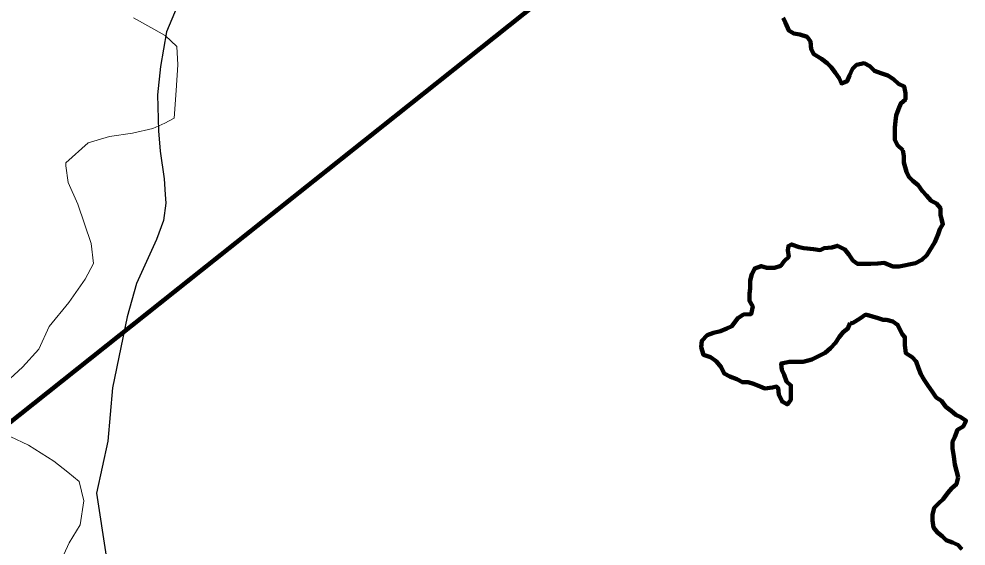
# Model space of a CAD drawing. Extents: x 553962 to 842807, y 8883888 to 9032388.
# Drawn here: x 753949 to 762300, y 8932900 to 8937544 of the extents above; entities that cross this region are included whole.
import ezdxf

# ---------------------------------------------------------------- set-up
doc = ezdxf.new("R2010")
doc.units = 0
doc.header["$LTSCALE"] = 150
for name, color, linetype, lineweight in [('12', 7, 'Continuous', 25), ('14', 7, 'Continuous', 13), ('24', 7, 'Continuous', 25), ('9', 7, 'Continuous', 90)]:
    doc.layers.add(name, color=color, linetype=linetype, lineweight=lineweight)

msp = doc.modelspace()

# ---------------------------------------------------------------- linework, layer by layer
at = {"layer": '12'}
msp.add_lwpolyline([(755501.4, 8938025.4), (755249.6, 8937429.8), (755197.5, 8937124.3), (755171.1, 8936874.7), (755180.2, 8936558.9), (755194.8, 8936380.6), (755229.6, 8936136), (755239.2, 8935998.4), (755244.1, 8935922), (755223.1, 8935769.2), (755161.4, 8935601.2), (754986.7, 8935214.4), (754904.1, 8934919.1), (754774.5, 8934292.8), (754732, 8933824.2), (754633.5, 8933365.9), (754718.1, 8932810.5)], dxfattribs=at)
at = {"layer": '14'}
for points in [[(753980.4, 8934477.6), (754123.7, 8934635.3), (754216.1, 8934833.8), (754390.1, 8935047.4), (754533.5, 8935250.9), (754605.3, 8935388.3), (754585.6, 8935566.6), (754469.7, 8935913.2), (754383.8, 8936101.9), (754363.9, 8936249.7), (754364, 8936275.1), (754558.3, 8936453.1), (754747, 8936508.7), (754950.8, 8936538.9), (755129.3, 8936579.4), (755236.5, 8936625), (755318.1, 8936670.7), (755334.3, 8936915.2), (755350.4, 8937139.3), (755340.8, 8937302.3), (755239.3, 8937399.3), (754959.7, 8937552.6)], [(753796.4, 8934304.8), (753980.4, 8934477.6)], [(753777.2, 8931859.6), (754053.9, 8932302.3), (754095, 8932393.9), (754243.5, 8932602.5), (754346.2, 8932826.4), (754392.5, 8932928.2), (754489.8, 8933086), (754521.2, 8933299.9), (754481.1, 8933468.1), (754379.5, 8933549.8), (754257.6, 8933646.8), (754033.9, 8933789.8), (753871.2, 8933866.5)]]:
    msp.add_lwpolyline(points, dxfattribs=at)
at = {"layer": '24', "lineweight": 53}
for points in [[(760686.2, 8937555.5), (760706.2, 8937509.5), (760736.3, 8937443.1), (760781.9, 8937417.3), (760832.7, 8937406.8), (760898.7, 8937386), (760928.9, 8937345.1), (760933.5, 8937278.8), (760958.6, 8937232.8), (761024.5, 8937191.7), (761075.1, 8937155.7), (761110.4, 8937119.8), (761145.7, 8937073.7), (761181, 8937022.6), (761201, 8936976.6), (761252, 8936996.6), (761272.7, 8937047.4), (761298.5, 8937103.3), (761334.4, 8937138.7), (761400.6, 8937153.6), (761451.3, 8937127.8), (761491.7, 8937086.8), (761547.5, 8937066.1), (761608.4, 8937045.3), (761659, 8937014.4), (761704.5, 8936973.4), (761755.2, 8936947.6), (761765, 8936891.5), (761764.6, 8936835.4), (761723.7, 8936800), (761703, 8936749.2), (761682.2, 8936693.3), (761676.8, 8936642.4), (761671.3, 8936586.4), (761671, 8936535.5), (761670.6, 8936479.5), (761695.7, 8936433.5), (761741.2, 8936387.3)], [(761741.2, 8936387.3), (761751, 8936336.3), (761750.6, 8936280.3), (761775.5, 8936198.6), (761795.5, 8936152.7), (761830.9, 8936116.8), (761876.4, 8936080.8), (761911.7, 8936029.7), (761952.1, 8935988.7), (761992.4, 8935942.6), (762038, 8935916.8), (762073.3, 8935875.8), (762073, 8935819.8), (762081.2, 8935792.2), (762095.5, 8935735.1), (762067, 8935692.3), (762052.7, 8935649.5), (762024.2, 8935578.2), (761953, 8935464), (761910.2, 8935421.2), (761853.2, 8935392.7), (761710.7, 8935364.1), (761653.7, 8935364.1), (761576.7, 8935395.1), (761520.7, 8935390.3), (761459.6, 8935385.6), (761408.8, 8935386), (761342.7, 8935386.4), (761302.2, 8935417.2), (761266.9, 8935468.4), (761231.7, 8935514.4), (761165.7, 8935545.4), (761114.8, 8935530.5), (761048.6, 8935525.8), (761013.4, 8935507.2), (760954.7, 8935515.6), (760870.7, 8935524)], [(760870.7, 8935524), (760828.8, 8935532.4), (760761.6, 8935557.6), (760733.4, 8935543.1), (760728.1, 8935507.2), (760736.5, 8935448.4), (760696.9, 8935410.9), (760666.1, 8935370.4), (760610, 8935350.3), (760543.9, 8935350.8), (760493.1, 8935366.4), (760437.1, 8935346.4), (760411.3, 8935295.6), (760395.6, 8935239.7), (760395.2, 8935173.4), (760389.7, 8935122.5), (760389.3, 8935061.4), (760419.5, 8935010.3), (760403.8, 8934944.2), (760337.6, 8934939.5), (760286.5, 8934909.2), (760235.2, 8934838.3), (760189.3, 8934818.2), (760133.2, 8934793.1), (760072, 8934778.2), (760015.9, 8934758.2), (759969.8, 8934707.5), (759964.3, 8934651.5), (759984.2, 8934585.2), (760045.1, 8934564.4), (760095.7, 8934528.4), (760141.2, 8934477.2), (760166.2, 8934421), (760216.9, 8934395.2), (760277.7, 8934369.4), (760328.4, 8934343.6), (760379.3, 8934343.2), (760425.9, 8934330.8), (760484.7, 8934305.6), (760526.6, 8934288.8), (760593.8, 8934297.2), (760627.3, 8934305.6), (760643.4, 8934290.6), (760648.1, 8934234.5), (760678.2, 8934173.2), (760723.8, 8934147.5), (760754.6, 8934188), (760755, 8934249.1), (760755.5, 8934315.4), (760715, 8934351.3), (760695.1, 8934407.4), (760675, 8934453.4), (760670.3, 8934509.5), (760741.7, 8934524.3), (760797.6, 8934523.9), (760863.7, 8934523.5), (760940.1, 8934543.4), (761011.6, 8934578.6), (761057.5, 8934603.8), (761103.6, 8934644.2), (761149.7, 8934689.8), (761180.6, 8934740.5), (761216.5, 8934786.1), (761257.4, 8934816.4), (761278.1, 8934867.2)], [(761278.1, 8934867.2), (761297.4, 8934864.8), (761368.7, 8934907.6), (761411.4, 8934936.1), (761425.7, 8934936.1), (761525.4, 8934907.6), (761568.2, 8934893.3), (761596.7, 8934893.3), (761653.7, 8934879.1), (761696.5, 8934850.5), (761739.2, 8934764.9), (761760.4, 8934741.9), (761759.9, 8934670.6), (761769.6, 8934599.2), (761825.3, 8934563.2), (761860.6, 8934527.3), (761880.6, 8934466.1), (761900.6, 8934415), (761930.7, 8934363.8), (761966, 8934312.7), (762001.2, 8934261.5), (762036.5, 8934210.4), (762082, 8934179.5), (762122.4, 8934128.3), (762167.9, 8934092.4), (762208.3, 8934056.4), (762254, 8934035.8), (762299.5, 8934004.9), (762273.8, 8933954.1), (762222.7, 8933923.9), (762201.9, 8933862.9), (762181.3, 8933817.2), (762180.9, 8933761.2), (762190.6, 8933689.8), (762200.2, 8933618.4), (762215.1, 8933562.3), (762230, 8933506.2)], [(762230, 8933506.2), (762214.3, 8933445.1), (762173.4, 8933409.7), (762137.5, 8933369.2), (762096.4, 8933313.4), (762060.6, 8933278), (762019.6, 8933237.5), (762003.9, 8933176.5), (762003.6, 8933125.6), (762013.3, 8933064.4), (762048.6, 8933018.3), (762089.1, 8932987.5), (762124.5, 8932951.6), (762180.3, 8932930.9), (762225.9, 8932910.2), (762261.2, 8932874.3)]]:
    msp.add_lwpolyline(points, dxfattribs=at)
at = {"layer": '9'}
msp.add_line((742465.8, 8924928.2), (760739.9, 8939450.1), dxfattribs=at)
for points in [[(760739.9, 8939450.1), (742465.8, 8924928.2), (740378.1, 8923196.1), (741055, 8921600.7)], [(760686.2, 8937555.5), (760706.2, 8937509.5), (760736.3, 8937443.1), (760781.9, 8937417.3), (760832.7, 8937406.8), (760898.7, 8937386), (760928.9, 8937345.1), (760933.5, 8937278.8), (760958.6, 8937232.8), (761024.5, 8937191.7), (761075.1, 8937155.7), (761110.4, 8937119.8), (761145.7, 8937073.7), (761181, 8937022.6), (761201, 8936976.6), (761252, 8936996.6), (761272.7, 8937047.4), (761298.5, 8937103.3), (761334.4, 8937138.7), (761400.6, 8937153.6), (761451.3, 8937127.8), (761491.7, 8937086.8), (761547.5, 8937066.1), (761608.4, 8937045.3), (761659, 8937014.4), (761704.5, 8936973.4), (761755.2, 8936947.6), (761765, 8936891.5), (761764.6, 8936835.4), (761723.7, 8936800), (761703, 8936749.2), (761682.2, 8936693.3), (761676.8, 8936642.4), (761671.3, 8936586.4), (761671, 8936535.5), (761670.6, 8936479.5), (761695.7, 8936433.5), (761741.2, 8936387.3)], [(761741.2, 8936387.3), (761695.7, 8936433.5), (761670.6, 8936479.5), (761671, 8936535.5), (761671.3, 8936586.4), (761676.8, 8936642.4), (761682.2, 8936693.3), (761703, 8936749.2), (761723.7, 8936800), (761764.6, 8936835.4), (761765, 8936891.5), (761755.2, 8936947.6), (761704.5, 8936973.4), (761659, 8937014.4), (761608.4, 8937045.3), (761547.5, 8937066.1), (761491.7, 8937086.8), (761451.3, 8937127.8), (761400.6, 8937153.6), (761334.4, 8937138.7), (761298.5, 8937103.3), (761272.7, 8937047.4), (761252, 8936996.6), (761201, 8936976.6), (761181, 8937022.6), (761145.7, 8937073.7), (761110.4, 8937119.8), (761075.1, 8937155.7), (761024.5, 8937191.7), (760958.6, 8937232.8), (760933.5, 8937278.8), (760928.9, 8937345.1), (760898.7, 8937386), (760832.7, 8937406.8), (760781.9, 8937417.3), (760736.3, 8937443.1), (760706.2, 8937509.5), (760686.2, 8937555.5)], [(761741.2, 8936387.3), (761695.7, 8936433.5), (761670.6, 8936479.5), (761671, 8936535.5), (761671.3, 8936586.4), (761676.8, 8936642.4), (761682.2, 8936693.3), (761703, 8936749.2), (761723.7, 8936800), (761764.6, 8936835.4), (761765, 8936891.5), (761755.2, 8936947.6), (761704.5, 8936973.4), (761659, 8937014.4), (761608.4, 8937045.3), (761547.5, 8937066.1), (761491.7, 8937086.8), (761451.3, 8937127.8), (761400.6, 8937153.6), (761334.4, 8937138.7), (761298.5, 8937103.3), (761272.7, 8937047.4), (761252, 8936996.6), (761201, 8936976.6), (761181, 8937022.6), (761145.7, 8937073.7), (761110.4, 8937119.8), (761075.1, 8937155.7), (761024.5, 8937191.7), (760958.6, 8937232.8), (760933.5, 8937278.8), (760928.9, 8937345.1), (760898.7, 8937386), (760832.7, 8937406.8), (760781.9, 8937417.3), (760736.3, 8937443.1), (760706.2, 8937509.5), (760686.2, 8937555.5)], [(761741.2, 8936387.3), (761751, 8936336.3), (761750.6, 8936280.3), (761775.5, 8936198.6), (761795.5, 8936152.7), (761830.9, 8936116.8), (761876.4, 8936080.8), (761911.7, 8936029.7), (761952.1, 8935988.7), (761992.4, 8935942.6), (762038, 8935916.8), (762073.3, 8935875.8), (762073, 8935819.8), (762081.2, 8935792.2), (762095.5, 8935735.1), (762067, 8935692.3), (762052.7, 8935649.5), (762024.2, 8935578.2), (761953, 8935464), (761910.2, 8935421.2), (761853.2, 8935392.7), (761710.7, 8935364.1), (761653.7, 8935364.1), (761576.7, 8935395.1), (761520.7, 8935390.3), (761459.6, 8935385.6), (761408.8, 8935386), (761342.7, 8935386.4), (761302.2, 8935417.2), (761266.9, 8935468.4), (761231.7, 8935514.4), (761165.7, 8935545.4), (761114.8, 8935530.5), (761048.6, 8935525.8), (761013.4, 8935507.2), (760954.7, 8935515.6), (760870.7, 8935524)], [(760870.7, 8935524), (760954.7, 8935515.6), (761013.4, 8935507.2), (761048.6, 8935525.8), (761114.8, 8935530.5), (761165.7, 8935545.4), (761231.7, 8935514.4), (761266.9, 8935468.4), (761302.2, 8935417.2), (761342.7, 8935386.4), (761408.8, 8935386), (761459.6, 8935385.6), (761520.7, 8935390.3), (761576.7, 8935395.1), (761653.7, 8935364.1), (761710.7, 8935364.1), (761853.2, 8935392.7), (761910.2, 8935421.2), (761953, 8935464), (762024.2, 8935578.2), (762052.7, 8935649.5), (762067, 8935692.3), (762095.5, 8935735.1), (762081.2, 8935792.2), (762073, 8935819.8), (762073.3, 8935875.8), (762038, 8935916.8), (761992.4, 8935942.6), (761952.1, 8935988.7), (761911.7, 8936029.7), (761876.4, 8936080.8), (761830.9, 8936116.8), (761795.5, 8936152.7), (761775.5, 8936198.6), (761750.6, 8936280.3), (761751, 8936336.3), (761741.2, 8936387.3)], [(760870.7, 8935524), (760954.7, 8935515.6), (761013.4, 8935507.2), (761048.6, 8935525.8), (761114.8, 8935530.5), (761165.7, 8935545.4), (761231.7, 8935514.4), (761266.9, 8935468.4), (761302.2, 8935417.2), (761342.7, 8935386.4), (761408.8, 8935386), (761459.6, 8935385.6), (761520.7, 8935390.3), (761576.7, 8935395.1), (761653.7, 8935364.1), (761710.7, 8935364.1), (761853.2, 8935392.7), (761910.2, 8935421.2), (761953, 8935464), (762024.2, 8935578.2), (762052.7, 8935649.5), (762067, 8935692.3), (762095.5, 8935735.1), (762081.2, 8935792.2), (762073, 8935819.8), (762073.3, 8935875.8), (762038, 8935916.8), (761992.4, 8935942.6), (761952.1, 8935988.7), (761911.7, 8936029.7), (761876.4, 8936080.8), (761830.9, 8936116.8), (761795.5, 8936152.7), (761775.5, 8936198.6), (761750.6, 8936280.3), (761751, 8936336.3), (761741.2, 8936387.3)], [(760870.7, 8935524), (760828.8, 8935532.4), (760761.6, 8935557.6), (760733.4, 8935543.1), (760728.1, 8935507.2), (760736.5, 8935448.4), (760696.9, 8935410.9), (760666.1, 8935370.4), (760610, 8935350.3), (760543.9, 8935350.8), (760493.1, 8935366.4), (760437.1, 8935346.4), (760411.3, 8935295.6), (760395.6, 8935239.7), (760395.2, 8935173.4), (760389.7, 8935122.5), (760389.3, 8935061.4), (760419.5, 8935010.3), (760403.8, 8934944.2), (760337.6, 8934939.5), (760286.5, 8934909.2), (760235.2, 8934838.3), (760189.3, 8934818.2), (760133.2, 8934793.1), (760072, 8934778.2), (760015.9, 8934758.2), (759969.8, 8934707.5), (759964.3, 8934651.5), (759984.2, 8934585.2), (760045.1, 8934564.4), (760095.7, 8934528.4), (760141.2, 8934477.2), (760166.2, 8934421), (760216.9, 8934395.2), (760277.7, 8934369.4), (760328.4, 8934343.6), (760379.3, 8934343.2), (760425.9, 8934330.8), (760484.7, 8934305.6), (760526.6, 8934288.8), (760593.8, 8934297.2), (760627.3, 8934305.6), (760643.4, 8934290.6), (760648.1, 8934234.5), (760678.2, 8934173.2), (760723.8, 8934147.5), (760754.6, 8934188), (760755, 8934249.1), (760755.5, 8934315.4), (760715, 8934351.3), (760695.1, 8934407.4), (760675, 8934453.4), (760670.3, 8934509.5), (760741.7, 8934524.3), (760797.6, 8934523.9), (760863.7, 8934523.5), (760940.1, 8934543.4), (761011.6, 8934578.6), (761057.5, 8934603.8), (761103.6, 8934644.2), (761149.7, 8934689.8), (761180.6, 8934740.5), (761216.5, 8934786.1), (761257.4, 8934816.4), (761278.1, 8934867.2)], [(760237.7, 8934386.4), (760216.9, 8934395.2), (760166.2, 8934421), (760141.2, 8934477.2), (760095.7, 8934528.4), (760045.1, 8934564.4), (759984.2, 8934585.2), (759964.3, 8934651.5), (759969.8, 8934707.5), (760015.9, 8934758.2), (760072, 8934778.2), (760133.2, 8934793.1), (760189.3, 8934818.2), (760235.2, 8934838.3), (760286.5, 8934909.2), (760337.6, 8934939.5), (760403.8, 8934944.2), (760419.5, 8935010.3), (760389.3, 8935061.4), (760389.7, 8935122.5), (760395.2, 8935173.4), (760395.6, 8935239.7), (760411.3, 8935295.6), (760437.1, 8935346.4), (760493.1, 8935366.4), (760543.9, 8935350.8), (760610, 8935350.3), (760666.1, 8935370.4), (760696.9, 8935410.9), (760736.5, 8935448.4), (760728.1, 8935507.2), (760733.4, 8935543.1), (760761.6, 8935557.6), (760828.8, 8935532.4), (760870.7, 8935524)], [(761278.1, 8934867.2), (761257.4, 8934816.4), (761216.5, 8934786.1), (761180.6, 8934740.5), (761149.7, 8934689.8), (761103.6, 8934644.2), (761057.5, 8934603.8), (761011.6, 8934578.6), (760940.1, 8934543.4), (760863.7, 8934523.5), (760797.6, 8934523.9), (760741.7, 8934524.3), (760670.3, 8934509.5), (760675, 8934453.4), (760695.1, 8934407.4), (760715, 8934351.3), (760755.5, 8934315.4), (760755, 8934249.1), (760754.6, 8934188), (760723.8, 8934147.5), (760678.2, 8934173.2), (760648.1, 8934234.5), (760643.4, 8934290.6), (760627.3, 8934305.6), (760593.8, 8934297.2), (760526.6, 8934288.8), (760484.7, 8934305.6), (760425.9, 8934330.8), (760379.3, 8934343.2), (760328.4, 8934343.6), (760277.7, 8934369.4), (760216.9, 8934395.2), (760166.2, 8934421), (760141.2, 8934477.2), (760095.7, 8934528.4), (760045.1, 8934564.4), (759984.2, 8934585.2), (759964.3, 8934651.5), (759969.8, 8934707.5), (760015.9, 8934758.2), (760072, 8934778.2), (760133.2, 8934793.1), (760189.3, 8934818.2), (760235.2, 8934838.3), (760286.5, 8934909.2), (760337.6, 8934939.5), (760403.8, 8934944.2), (760419.5, 8935010.3), (760389.3, 8935061.4), (760389.7, 8935122.5), (760395.2, 8935173.4), (760395.6, 8935239.7), (760411.3, 8935295.6), (760437.1, 8935346.4), (760493.1, 8935366.4), (760543.9, 8935350.8), (760610, 8935350.3), (760666.1, 8935370.4), (760696.9, 8935410.9), (760736.5, 8935448.4), (760728.1, 8935507.2), (760733.4, 8935543.1), (760761.6, 8935557.6), (760828.8, 8935532.4), (760870.7, 8935524)], [(761278.1, 8934867.2), (761297.4, 8934864.8), (761368.7, 8934907.6), (761411.4, 8934936.1), (761425.7, 8934936.1), (761525.4, 8934907.6), (761568.2, 8934893.3), (761596.7, 8934893.3), (761653.7, 8934879.1), (761696.5, 8934850.5), (761739.2, 8934764.9), (761760.4, 8934741.9), (761759.9, 8934670.6), (761769.6, 8934599.2), (761825.3, 8934563.2), (761860.6, 8934527.3), (761880.6, 8934466.1), (761900.6, 8934415), (761930.7, 8934363.8), (761966, 8934312.7), (762001.2, 8934261.5), (762036.5, 8934210.4), (762082, 8934179.5), (762122.4, 8934128.3), (762167.9, 8934092.4), (762208.3, 8934056.4), (762254, 8934035.8), (762299.5, 8934004.9), (762273.8, 8933954.1), (762222.7, 8933923.9), (762201.9, 8933862.9), (762181.3, 8933817.2), (762180.9, 8933761.2), (762190.6, 8933689.8), (762200.2, 8933618.4), (762215.1, 8933562.3), (762230, 8933506.2)], [(762230, 8933506.2), (762215.1, 8933562.3), (762200.2, 8933618.4), (762190.6, 8933689.8), (762180.9, 8933761.2), (762181.3, 8933817.2), (762201.9, 8933862.9), (762222.7, 8933923.9), (762273.8, 8933954.1), (762299.5, 8934004.9), (762254, 8934035.8), (762208.3, 8934056.4), (762167.9, 8934092.4), (762122.4, 8934128.3), (762082, 8934179.5), (762036.5, 8934210.4), (762001.2, 8934261.5), (761966, 8934312.7), (761930.7, 8934363.8), (761900.6, 8934415), (761880.6, 8934466.1), (761860.6, 8934527.3), (761825.3, 8934563.2), (761769.6, 8934599.2), (761759.9, 8934670.6), (761760.4, 8934741.9), (761739.2, 8934764.9), (761696.5, 8934850.5), (761653.7, 8934879.1), (761596.7, 8934893.3), (761568.2, 8934893.3), (761525.4, 8934907.6), (761425.7, 8934936.1), (761411.4, 8934936.1), (761368.7, 8934907.6), (761297.4, 8934864.8), (761278.1, 8934867.2)], [(762230, 8933506.2), (762214.3, 8933445.1), (762173.4, 8933409.7), (762137.5, 8933369.2), (762096.4, 8933313.4), (762060.6, 8933278), (762019.6, 8933237.5), (762003.9, 8933176.5), (762003.6, 8933125.6), (762013.3, 8933064.4), (762048.6, 8933018.3), (762089.1, 8932987.5), (762124.5, 8932951.6), (762180.3, 8932930.9), (762225.9, 8932910.2), (762261.2, 8932874.3)], [(762261.2, 8932874.3), (762225.9, 8932910.2), (762180.3, 8932930.9), (762124.5, 8932951.6), (762089.1, 8932987.5), (762048.6, 8933018.3), (762013.3, 8933064.4), (762003.6, 8933125.6), (762003.9, 8933176.5), (762019.6, 8933237.5), (762060.6, 8933278), (762096.4, 8933313.4), (762137.5, 8933369.2), (762173.4, 8933409.7), (762214.3, 8933445.1), (762230, 8933506.2)]]:
    msp.add_lwpolyline(points, dxfattribs=at)

doc.saveas('drawing.dxf')
